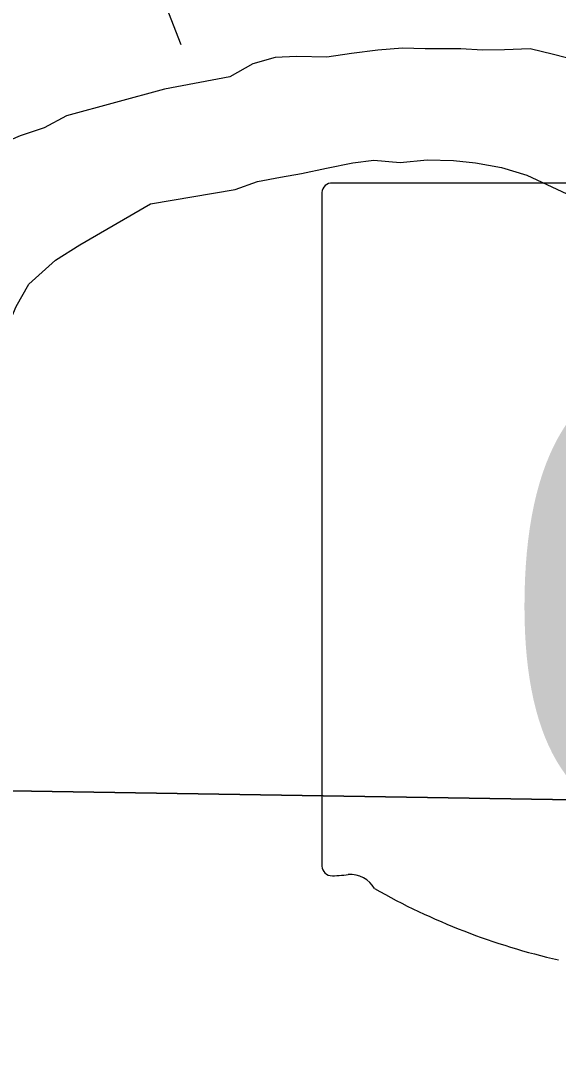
# Model space of a CAD drawing. Extents: x 2.4 to 73.1, y 4.5 to 25.6.
# Drawn here: x 35.6501 to 35.7707, y 22.0105 to 22.2401 of the extents above; entities that cross this region are included whole.
import ezdxf

# ---------------------------------------------------------------- set-up
doc = ezdxf.new("R2010")
doc.units = 0
for name, color, linetype in [('GM_X_City_Street', 7, 'Continuous'), ('GM_X_Major_River', 7, 'Continuous'), ('GM_X_Section', 7, 'Continuous'), ('GM_X_State_Shield', 7, 'Continuous')]:
    doc.layers.add(name, color=color, linetype=linetype)

msp = doc.modelspace()

# ---------------------------------------------------------------- linework, layer by layer
at = {"layer": 'GM_X_City_Street'}
msp.add_lwpolyline([(35.68613952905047, 22.23465347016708), (35.68389327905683, 22.24042600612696), (35.681594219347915, 22.246534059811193), (35.68046021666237, 22.249507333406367), (35.67969593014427, 22.251554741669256), (35.67893164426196, 22.253589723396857), (35.67714208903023, 22.2584674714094), (35.6749579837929, 22.26473089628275), (35.67316533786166, 22.269875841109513), (35.670975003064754, 22.275781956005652), (35.669033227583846, 22.281026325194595), (35.667504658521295, 22.285142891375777), (35.6650315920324, 22.291816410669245), (35.657133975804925, 22.313123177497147), (35.654480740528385, 22.320082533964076), (35.65252962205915, 22.3250503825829), (35.651526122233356, 22.327601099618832)], dxfattribs=at)
at = {"layer": 'GM_X_Major_River'}
for points in [[(35.77445428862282, 22.231209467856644), (35.76955940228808, 22.23247556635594), (35.76428667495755, 22.23375113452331), (35.75859349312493, 22.23351817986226), (35.75366356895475, 22.233454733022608), (35.748743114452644, 22.233771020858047), (35.740782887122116, 22.23378617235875), (35.735668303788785, 22.233918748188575), (35.730158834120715, 22.23349166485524), (35.724262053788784, 22.232693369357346), (35.718742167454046, 22.231886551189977), (35.71192303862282, 22.232062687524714), (35.70717682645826, 22.23180511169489), (35.70221186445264, 22.230414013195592), (35.697014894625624, 22.227509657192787), (35.682422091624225, 22.224728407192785)], [(35.682422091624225, 22.224728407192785), (35.660412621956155, 22.21873692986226), (35.65540788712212, 22.216029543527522), (35.65005087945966, 22.214278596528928), (35.644293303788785, 22.21178049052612), (35.638520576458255, 22.20871420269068), (35.63328383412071, 22.204494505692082), (35.628572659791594, 22.19874166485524), (35.62444103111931, 22.193353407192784), (35.61988705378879, 22.186457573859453), (35.61822890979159, 22.181380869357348), (35.61638515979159, 22.176498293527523), (35.61432644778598, 22.170673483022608), (35.61207265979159, 22.164663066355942), (35.61002436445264, 22.159217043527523), (35.60795523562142, 22.153012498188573), (35.605711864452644, 22.147381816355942)], [(35.67921375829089, 22.198986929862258), (35.69823175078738, 22.202222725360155), (35.70320807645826, 22.203993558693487), (35.70835296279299, 22.205000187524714), (35.71311432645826, 22.20582689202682), (35.71864368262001, 22.207013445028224), (35.72455182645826, 22.208189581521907), (35.72930750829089, 22.20882689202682), (35.735170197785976, 22.208296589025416), (35.74125163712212, 22.208899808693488), (35.74712379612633, 22.208748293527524), (35.75203951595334, 22.20824166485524), (35.75788610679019, 22.20714128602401), (35.763527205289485, 22.205476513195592), (35.77476110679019, 22.200250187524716)], [(35.63039273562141, 22.135128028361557), (35.63318345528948, 22.13998503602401), (35.636604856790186, 22.147101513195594), (35.63982644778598, 22.15384299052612), (35.642659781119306, 22.160216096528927), (35.645076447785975, 22.16527291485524), (35.64693440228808, 22.17072367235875), (35.64916735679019, 22.17597556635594), (35.65196281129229, 22.181021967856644), (35.65798932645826, 22.18635814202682), (35.66339462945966, 22.189814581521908), (35.67921375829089, 22.198986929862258)]]:
    msp.add_lwpolyline(points, dxfattribs=at)
at = {"layer": 'GM_X_Section'}
for points in [[(35.55167648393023, 22.5754078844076), (36.05459775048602, 22.56751203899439), (36.040081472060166, 22.06110608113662), (35.54041604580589, 22.069124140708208)], [(35.54041604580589, 22.069124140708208), (36.040081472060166, 22.06110608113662), (36.02695532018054, 21.557707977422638), (35.52703017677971, 21.56952256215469)]]:
    msp.add_lwpolyline(points, close=True, dxfattribs=at)
at = {"layer": 'GM_X_State_Shield'}
for p, q in [((35.777528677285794, 22.203656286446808), (35.71961637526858, 22.203656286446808)), ((35.71766990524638, 22.201073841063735), (35.71766990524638, 22.050983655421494))]:
    msp.add_line(p, q, dxfattribs=at)
for centre, radius, start, end in [((35.71993508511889, 22.201393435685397), 0.0022909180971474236, 98.1301027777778, 188.13010277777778), ((35.71995572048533, 22.05065511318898), 0.002311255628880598, 171.9583861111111, 258.30661388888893), ((35.72030614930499, 22.066010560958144), 0.017637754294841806, 267.33899444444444, 280.6038555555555), ((35.72391476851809, 22.042324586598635), 0.006359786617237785, 29.748380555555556, 93.27174722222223), ((35.804209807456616, 22.17717437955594), 0.15144107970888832, 240.41292222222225, 257.1985)]:
    msp.add_arc(centre, radius, start, end, dxfattribs=at)

# ---------------------------------------------------------------- texts
msp.add_text('66', height=0.09887715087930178, dxfattribs=at).set_placement((35.756313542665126, 22.061567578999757))

doc.saveas('drawing.dxf')
